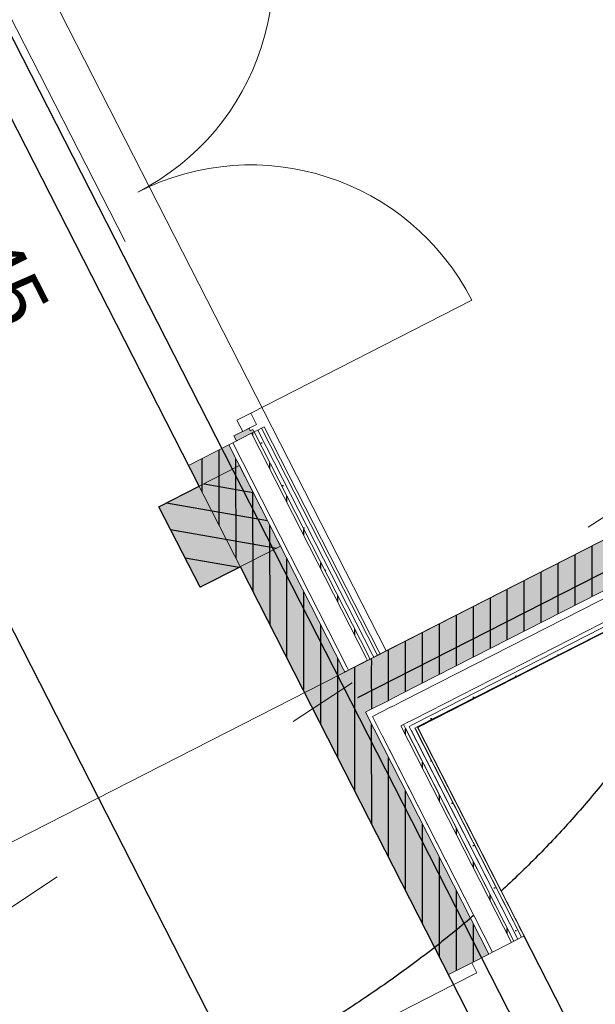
# Model space of a CAD drawing. Header units: metres. Extents: x 538891 to 1080079, y 6588829 to 13178720.
# Tile 532 of 1056: x 539894.59 to 539896.63, y 6589189.91 to 6589193.4. Entities that reach past the tile are written whole.
import ezdxf

# ---------------------------------------------------------------- set-up
doc = ezdxf.new("R2010")
doc.units = ezdxf.units.M
doc.header["$LTSCALE"] = 0.4
for name, pattern in [('DASHED', [52.916667, 26.458333, -26.458333]), ('KOLVIK', [3.125, 0.625, -2.5]), ('Triple Dashed', [92.604163, 66.145831, -26.458332])]:
    doc.linetypes.add(name, pattern=pattern)
for name, color, linetype in [('AR', 7, 'Continuous'), ('DENDRO', 7, 'Continuous'), ('GEO', 7, 'Continuous'), ('KINO_GRID', 7, 'Continuous')]:
    doc.layers.add(name, color=color, linetype=linetype)
doc.styles.add('Arial', font='arial.ttf')
pattern_1 = [(90, (0, 0), (-0.06, 0), [])]
pattern_2 = [(0, (0, 0), (0, 0.075), [1e-05, -0.07499])]

msp = doc.modelspace()

# ---------------------------------------------------------------- hatches: boundary and pattern name
at = {"layer": 'AR', "linetype": 'Continuous', "lineweight": 25, "true_color": 0x848484}
h = msp.add_hatch(dxfattribs=at)
h.set_pattern_fill('PLYWOOD_0001', color=252, style=0, pattern_type=2)
h.set_pattern_definition(pattern_1)
h.paths.add_polyline_path([(539895.9425, 6589191.0108), (539895.8698, 6589191.1533), (539895.8609, 6589191.1487), (539895.9336, 6589191.0062)])
h = msp.add_hatch(dxfattribs=at)
h.set_pattern_fill('PLYWOOD_0001', color=252, style=0, pattern_type=2)
h.set_pattern_definition(pattern_1)
h.paths.add_polyline_path([(539895.8312, 6589190.954), (539895.7584, 6589191.0965), (539895.7451, 6589191.0896), (539895.8178, 6589190.9471)])

# ---------------------------------------------------------------- linework, layer by layer
at = {"layer": 'AR', "color": 7, "linetype": 'Continuous', "lineweight": 9}
for p, q in [((539895.4121, 6589192.0059), (539896.1944, 6589192.4052)), ((539895.8609, 6589191.1487), (539895.8475, 6589191.1419)), ((539895.8698, 6589191.1533), (539895.8609, 6589191.1487)), ((539895.8252, 6589191.1306), (539895.7584, 6589191.0965)), ((539895.8341, 6589191.1351), (539895.8252, 6589191.1306)), ((539895.8475, 6589191.1419), (539895.8341, 6589191.1351)), ((539895.7584, 6589191.0965), (539895.7451, 6589191.0896)), ((539895.8178, 6589190.9471), (539895.8312, 6589190.954)), ((539896.1121, 6589190.0185), (539896.0953, 6589190.0515)), ((539896.1121, 6589190.0185), (539896.1941, 6589190.0603))]:
    msp.add_line(p, q, dxfattribs=at)
at = {"layer": 'AR', "color": 9, "linetype": 'Continuous', "lineweight": 9, "true_color": 0xc9c5ab, "flags": 128}
msp.add_lwpolyline([(539895.8911, 6589191.1642), (539900.5993, 6589193.5673), (539902.639, 6589194.6083), (539900.6615, 6589198.4828), (539899.8687, 6589198.0782), (539893.9136, 6589195.0387), (539893.9863, 6589194.8962)], close=True, dxfattribs=at)
at = {"layer": 'AR', "color": 7, "linetype": 'Continuous', "lineweight": 9, "flags": 128}
for points in [[(539895.8911, 6589191.1642), (539900.5993, 6589193.5673), (539902.639, 6589194.6083), (539900.6615, 6589198.4828), (539899.8687, 6589198.0782), (539893.9136, 6589195.0387), (539893.9863, 6589194.8962)], [(539898.1519, 6589186.682), (539900.9892, 6589188.1302), (539902.6677, 6589188.9869), (539900.5183, 6589193.1981), (539896.0025, 6589190.8932)]]:
    msp.add_lwpolyline(points, close=True, dxfattribs=at)
at = {"layer": 'AR', "color": 143, "linetype": 'Continuous', "lineweight": 25, "true_color": 0x84a8b9, "flags": 128}
msp.add_lwpolyline([(539903.0445, 6589176.4363), (539900.5851, 6589181.2549), (539900.4426, 6589181.1822), (539900.2971, 6589181.4672), (539900.4396, 6589181.54), (539897.9802, 6589186.3586), (539897.8377, 6589186.2859), (539897.6922, 6589186.5709), (539897.8347, 6589186.6436), (539895.598, 6589191.0258), (539895.3753, 6589191.4622), (539895.2328, 6589191.3895), (539895.0873, 6589191.6745), (539895.2298, 6589191.7473), (539893.6796, 6589194.7845), (539893.5371, 6589194.7118), (539893.4643, 6589194.8543), (539888.6724, 6589192.4085)], dxfattribs=at)
at = {"layer": 'AR', "color": 7, "linetype": 'Continuous', "lineweight": 9, "flags": 128}
msp.add_lwpolyline([(539903.0445, 6589176.4363), (539900.5851, 6589181.2549), (539900.4426, 6589181.1822), (539900.2971, 6589181.4672), (539900.4396, 6589181.54), (539897.9802, 6589186.3586), (539897.8377, 6589186.2859), (539897.6922, 6589186.5709), (539897.8347, 6589186.6436), (539895.598, 6589191.0258), (539895.3753, 6589191.4622), (539895.2328, 6589191.3895), (539895.0873, 6589191.6745), (539895.2298, 6589191.7473), (539893.6796, 6589194.7845), (539893.5371, 6589194.7118), (539893.4643, 6589194.8543), (539888.6724, 6589192.4085)], dxfattribs=at)
at = {"layer": 'AR', "color": 253, "linetype": 'Continuous', "lineweight": 25, "true_color": 0x92b4ad, "flags": 128}
msp.add_lwpolyline([(539898.1519, 6589186.682), (539900.9892, 6589188.1302), (539902.6677, 6589188.9869), (539900.5183, 6589193.1981), (539896.0025, 6589190.8932)], close=True, dxfattribs=at)
at = {"layer": 'AR', "color": 7, "linetype": 'Continuous', "lineweight": 9}
for centre, start, end in [((539894.6136, 6589193.5705), 297.0398, 27.0398), ((539895.4121, 6589192.0059), 27.0398, 117.0398)]:
    msp.add_arc(centre, 0.8783, start, end, dxfattribs=at)
at = {"layer": 'AR', "color": 254, "linetype": 'Continuous', "true_color": 0xcccccc}
for points in [[(539895.9425, 6589191.0108), (539895.8698, 6589191.1533), (539895.9336, 6589191.0062), (539895.8609, 6589191.1487)], [(539895.8312, 6589190.954), (539895.7584, 6589191.0965), (539895.8178, 6589190.9471), (539895.7451, 6589191.0896)]]:
    msp.add_solid(points, dxfattribs=at)
at = {"layer": 'DENDRO', "color": 30, "linetype": 'Continuous', "lineweight": 25, "true_color": 0xff7f00}
msp.add_open_spline([(539885.6577, 6589211.3673), (539885.9587, 6589211.5998), (539887.0879, 6589212.0198), (539888.605, 6589212.4885), (539889.9731, 6589213.0137), (539891.3102, 6589213.7672), (539891.8744, 6589214.6436), (539891.7177, 6589215.3903), (539891.4434, 6589216.0274), (539891.1774, 6589216.6797), (539891.0775, 6589217.3225), (539891.2898, 6589217.9325), (539891.6083, 6589218.5323), (539891.7489, 6589219.1569), (539891.5335, 6589219.8105), (539891.0707, 6589220.4069), (539890.4607, 6589220.8621), (539889.8044, 6589221.0935), (539889.0576, 6589220.9883), (539888.3106, 6589220.2982), (539887.7505, 6589219.5517), (539887.208, 6589218.8186), (539886.4783, 6589217.8358), (539885.4818, 6589216.498), (539884.1518, 6589214.7322), (539882.6558, 6589212.7955), (539881.0985, 6589210.8481), (539879.0649, 6589208.3801), (539876.0944, 6589204.886), (539872.6307, 6589200.8975), (539869.6701, 6589197.4329), (539867.6909, 6589194.8749), (539866.2109, 6589192.7521), (539865.0379, 6589190.7976), (539864.2551, 6589189.3549), (539863.5464, 6589188.2627), (539862.6538, 6589187.3122), (539861.4517, 6589186.5971), (539860.1198, 6589186.0356), (539858.997, 6589185.454), (539858.4285, 6589184.6792), (539858.4518, 6589183.6679), (539858.8723, 6589182.475), (539859.5272, 6589181.142), (539860.2483, 6589179.7128), (539860.8674, 6589178.2304), (539861.2217, 6589176.7401), (539861.5753, 6589175.4365), (539862.2064, 6589174.6663), (539862.9609, 6589174.3966), (539863.6348, 6589174.2423), (539864.2806, 6589174.0573), (539864.918, 6589173.6609), (539865.3683, 6589172.6788), (539865.5592, 6589171.2345), (539865.7765, 6589169.7978), (539866.3959, 6589168.7176), (539867.6352, 6589168.2256), (539869.0218, 6589168.0582), (539870.3261, 6589168.0626), (539871.5879, 6589168.2084), (539873.1231, 6589168.5133), (539875.2126, 6589169.1649), (539877.5723, 6589170.1954), (539879.6716, 6589171.2913), (539881.2245, 6589172.1487), (539882.79, 6589173.0592), (539884.4462, 6589174.3385), (539885.3593, 6589175.663), (539885.8205, 6589177.2138), (539885.4269, 6589179.8588), (539884.1912, 6589182.7006), (539883.1434, 6589184.6065), (539882.0985, 6589186.3358), (539880.8619, 6589188.3679), (539880.4198, 6589189.9251), (539880.7902, 6589190.8015), (539881.5494, 6589191.3893), (539882.7447, 6589191.8227), (539884.1904, 6589191.9845), (539885.7179, 6589191.7691), (539887.143, 6589191.0433), (539888.3782, 6589189.868), (539889.4666, 6589188.5674), (539890.4385, 6589187.4406), (539891.3271, 6589186.7864), (539892.1601, 6589186.9284), (539892.9946, 6589188.0441), (539894.0871, 6589188.8946), (539895.2642, 6589189.5714), (539896.3286, 6589190.275), (539897.0597, 6589191.2074), (539897.414, 6589192.4428), (539897.7325, 6589193.5782), (539898.1184, 6589194.323), (539898.5738, 6589194.8471), (539899.1059, 6589195.3196), (539899.5477, 6589195.7995), (539899.733, 6589196.3483), (539899.5719, 6589196.9795), (539899.1657, 6589197.5865), (539898.605, 6589198.071), (539897.9861, 6589198.3235), (539897.3447, 6589198.3805), (539896.687, 6589198.3497), (539895.8577, 6589198.3256), (539894.7078, 6589198.5446), (539893.448, 6589199.106), (539892.2827, 6589199.8894), (539891.2518, 6589200.8076), (539890.3935, 6589201.7751), (539889.5969, 6589202.9265), (539889.0297, 6589204.2093), (539888.6237, 6589205.3397), (539888.2438, 6589206.3255), (539887.7355, 6589207.4324), (539887.0067, 6589208.7104), (539886.0604, 6589210.1578), (539885.6663, 6589211.1102), (539885.6577, 6589211.3673)], degree=2, dxfattribs=at)
at = {"layer": 'DENDRO', "color": 25, "linetype": 'Continuous', "lineweight": 25, "true_color": 0x995f4c}
msp.add_open_spline([(539890.6034, 6589187.4373), (539890.0097, 6589188.6652), (539890.2026, 6589191.3903), (539891.7243, 6589193.6544), (539894.167, 6589194.8508), (539896.8763, 6589194.659), (539899.1261, 6589193.1304), (539900.3136, 6589190.6745), (539900.1207, 6589187.9494), (539898.599, 6589185.6853), (539896.1562, 6589184.4889), (539893.447, 6589184.6807), (539891.1972, 6589186.2094), (539890.6034, 6589187.4373)], degree=2, dxfattribs=at)
at = {"layer": 'GEO', "color": 252, "linetype": 'KOLVIK', "lineweight": 9, "true_color": 0x888888, "flags": 128}
msp.add_lwpolyline([(539870.7095, 6589167.6547), (539873.9497, 6589168.6816), (539879.5119, 6589171.1678), (539883.6105, 6589173.1861), (539885.1913, 6589174.9704), (539885.5426, 6589178.3926), (539884.1959, 6589181.3469), (539882.4675, 6589185.4559), (539881.152, 6589190.1574), (539881.3722, 6589191.7094), (539881.8428, 6589191.9067), (539882.023, 6589191.834), (539885.531, 6589191.047), (539888.101, 6589190.327), (539892.04, 6589187.165), (539894.4746, 6589190.1978), (539898.135, 6589192.608), (539898.5351, 6589193.8778), (539898.2377, 6589196.8797), (539897.5026, 6589197.8869), (539894.8358, 6589198.2436), (539892.8198, 6589199.3346), (539891.728, 6589200.872), (539891.728, 6589200.872), (539890.457, 6589202.711), (539888.598, 6589205.59), (539886.934, 6589208.966), (539885.554, 6589210.969), (539884.516, 6589211.728), (539887.591, 6589212.199), (539890.614, 6589213.171), (539889.8093, 6589214.5009), (539890.0365, 6589216.3323), (539890.768, 6589218.087), (539889.418, 6589219.988), (539889.176, 6589220.19), (539885.976, 6589217.4752), (539883.705, 6589214.6017), (539879.0092, 6589207.6335), (539875.6862, 6589203.4656), (539869.4877, 6589196.3294), (539863.0702, 6589187.9018), (539861.1684, 6589186.9889), (539858.367, 6589185.345), (539858.9338, 6589182.195), (539861.7115, 6589175.3952), (539863.888, 6589174.192), (539867.0549, 6589168.0797), (539870.392, 6589167.635)], dxfattribs=at)
at = {"layer": 'KINO_GRID', "color": 254, "linetype": 'Continuous', "true_color": 0xe6e6e6}
for points in [[(539858.7353, 6589212.3149), (539900.3409, 6589130.7995), (539858.6462, 6589212.2694), (539900.2518, 6589130.754)], [(539860.6136, 6589211.7804), (539900.9645, 6589132.7232), (539860.5245, 6589211.7349), (539900.8754, 6589132.6778)]]:
    msp.add_solid(points, dxfattribs=at)

# ---------------------------------------------------------------- texts
at = {"layer": 'AR', "color": 235, "true_color": 0xa6447a, "insert": (539894.527, 6589192.29), "char_height": 0.2, "attachment_point": 9, "rotation": 297.0398, "line_spacing_factor": 1.004016, "style": 'Arial'}
msp.add_mtext('EI45', dxfattribs=at)

# ---------------------------------------------------------------- next in the draw order: wipeouts: each hides what was drawn before it
at = {"color": 255, "linetype": 'Continuous', "lineweight": 5}
msp.add_wipeout([(539895.3836, 6589191.9409), (539895.4326, 6589191.9659), (539895.4121, 6589192.0059), (539895.3631, 6589191.9809)], dxfattribs=at).dxf.layer = 'AR'

# ---------------------------------------------------------------- next in the draw order: hatches: boundary and pattern name
at = {"layer": 'AR', "linetype": 'Continuous', "lineweight": 25, "true_color": 0x848484}
h = msp.add_hatch(dxfattribs=at)
h.set_pattern_fill('ALUMINUM_0001_1', color=252, style=0, pattern_type=2)
h.set_pattern_definition([(45, (0, 0), (-0.176776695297, 0.176776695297), []), (45, (-0.03536, 0.03536), (-0.176776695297, 0.176776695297), []), (45, (-0.0707, 0.0707), (-0.176776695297, 0.176776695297), [])])
h.paths.add_polyline_path([(539895.3836, 6589191.9409), (539895.4326, 6589191.9659), (539895.4121, 6589192.0059), (539895.3631, 6589191.9809)])
at = {"layer": 'AR', "linetype": 'Continuous', "lineweight": 0}
msp.add_hatch(color=7, dxfattribs=at).paths.add_polyline_path([(539895.3524, 6589191.9249), (539895.3615, 6589191.9071), (539895.4239, 6589191.9389), (539895.4193, 6589191.9479), (539895.4104, 6589191.9433), (539895.4059, 6589191.9522)])

# ---------------------------------------------------------------- next in the draw order: linework, layer by layer
at = {"layer": 'AR', "color": 255, "linetype": 'Continuous', "lineweight": 25}
msp.add_line((539893.7857, 6589192.7729), (539906.5148, 6589167.8335), dxfattribs=at)
at = {"layer": 'AR', "color": 7, "linetype": 'Continuous', "lineweight": 9}
for p, q in [((539895.3524, 6589191.9249), (539895.4059, 6589191.9522)), ((539895.4059, 6589191.9522), (539895.4104, 6589191.9433)), ((539895.4104, 6589191.9433), (539895.4193, 6589191.9479)), ((539895.4193, 6589191.9479), (539895.4239, 6589191.9389)), ((539895.3524, 6589191.9249), (539895.3615, 6589191.9071)), ((539895.3615, 6589191.9071), (539895.4239, 6589191.9389))]:
    msp.add_line(p, q, dxfattribs=at)
at = {"layer": 'AR', "color": 7, "linetype": 'Continuous', "lineweight": 9, "flags": 128}
msp.add_lwpolyline([(539895.3836, 6589191.9409), (539895.3631, 6589191.9809), (539895.4121, 6589192.0059), (539895.4326, 6589191.9659)], close=True, dxfattribs=at)

# ---------------------------------------------------------------- next in the draw order: wipeouts: each hides what was drawn before it
at = {"color": 255, "linetype": 'Continuous', "lineweight": 5}
msp.add_wipeout([(539895.988, 6589190.9217), (539895.9539, 6589190.9885), (539895.945, 6589190.984), (539895.9791, 6589190.9172)], dxfattribs=at).dxf.layer = 'AR'

# ---------------------------------------------------------------- next in the draw order: hatches: boundary and pattern name
at = {"layer": 'AR', "linetype": 'Continuous', "lineweight": 25, "true_color": 0x848484}
h = msp.add_hatch(dxfattribs=at)
h.set_pattern_fill('PLYWOOD_0001', color=252, style=0, pattern_type=2)
h.set_pattern_definition(pattern_1)
h.paths.add_polyline_path([(539895.9336, 6589191.0062), (539895.8609, 6589191.1487), (539895.8475, 6589191.1419), (539895.9202, 6589190.9994)])

# ---------------------------------------------------------------- next in the draw order: linework, layer by layer
at = {"layer": 'AR', "color": 254, "linetype": 'Continuous', "true_color": 0xcccccc}
msp.add_solid([(539895.9336, 6589191.0062), (539895.8609, 6589191.1487), (539895.9202, 6589190.9994), (539895.8475, 6589191.1419)], dxfattribs=at)

# ---------------------------------------------------------------- next in the draw order: wipeouts: each hides what was drawn before it
at = {"color": 255, "linetype": 'Continuous', "lineweight": 5}
msp.add_wipeout([(539895.9948, 6589190.9083), (539895.988, 6589190.9217), (539895.9791, 6589190.9172), (539895.9859, 6589190.9038)], dxfattribs=at).dxf.layer = 'AR'

# ---------------------------------------------------------------- next in the draw order: hatches: boundary and pattern name
at = {"layer": 'AR', "linetype": 'Continuous', "lineweight": 25, "true_color": 0x848484}
h = msp.add_hatch(dxfattribs=at)
h.set_pattern_fill('GYPSUM_0001', color=252, style=0, pattern_type=2)
h.set_pattern_definition(pattern_2)
h.paths.add_polyline_path([(539895.9948, 6589190.9083), (539895.988, 6589190.9217), (539895.9791, 6589190.9172), (539895.9859, 6589190.9038)])

# ---------------------------------------------------------------- next in the draw order: wipeouts: each hides what was drawn before it
at = {"color": 255, "linetype": 'Continuous', "lineweight": 5}
msp.add_wipeout([(539896.0016, 6589190.895), (539895.9948, 6589190.9083), (539895.9859, 6589190.9038), (539895.9927, 6589190.8904)], dxfattribs=at).dxf.layer = 'AR'

# ---------------------------------------------------------------- next in the draw order: hatches: boundary and pattern name
at = {"layer": 'AR', "linetype": 'Continuous', "lineweight": 25, "true_color": 0x848484}
h = msp.add_hatch(dxfattribs=at)
h.set_pattern_fill('GYPSUM_0001', color=252, style=0, pattern_type=2)
h.set_pattern_definition(pattern_2)
h.paths.add_polyline_path([(539896.0016, 6589190.895), (539895.9948, 6589190.9083), (539895.9859, 6589190.9038), (539895.9927, 6589190.8904)])

# ---------------------------------------------------------------- next in the draw order: wipeouts: each hides what was drawn before it
at = {"color": 255, "linetype": 'Continuous', "lineweight": 5}
msp.add_wipeout([(539895.9791, 6589190.9172), (539895.945, 6589190.984), (539895.9316, 6589190.9771), (539895.9657, 6589190.9103)], dxfattribs=at).dxf.layer = 'AR'

# ---------------------------------------------------------------- next in the draw order: hatches: boundary and pattern name
at = {"layer": 'AR', "linetype": 'Continuous', "lineweight": 25, "true_color": 0x848484}
h = msp.add_hatch(dxfattribs=at)
h.set_pattern_fill('PLYWOOD_0001', color=252, style=0, pattern_type=2)
h.set_pattern_definition(pattern_1)
h.paths.add_polyline_path([(539895.9202, 6589190.9994), (539895.8475, 6589191.1419), (539895.8341, 6589191.1351), (539895.9069, 6589190.9926)])

# ---------------------------------------------------------------- next in the draw order: linework, layer by layer
at = {"layer": 'AR', "color": 7, "linetype": 'Continuous', "lineweight": 9}
msp.add_line((539895.9202, 6589190.9994), (539895.9336, 6589191.0062), dxfattribs=at)
at = {"layer": 'AR', "color": 254, "linetype": 'Continuous', "true_color": 0xcccccc}
msp.add_solid([(539895.9202, 6589190.9994), (539895.8475, 6589191.1419), (539895.9069, 6589190.9926), (539895.8341, 6589191.1351)], dxfattribs=at)

# ---------------------------------------------------------------- next in the draw order: wipeouts: each hides what was drawn before it
at = {"color": 255, "linetype": 'Continuous', "lineweight": 5}
msp.add_wipeout([(539895.9859, 6589190.9038), (539895.9791, 6589190.9172), (539895.9657, 6589190.9103), (539895.9725, 6589190.897)], dxfattribs=at).dxf.layer = 'AR'

# ---------------------------------------------------------------- next in the draw order: hatches: boundary and pattern name
at = {"layer": 'AR', "linetype": 'Continuous', "lineweight": 25, "true_color": 0x848484}
h = msp.add_hatch(dxfattribs=at)
h.set_pattern_fill('GYPSUM_0001', color=252, style=0, pattern_type=2)
h.set_pattern_definition(pattern_2)
h.paths.add_polyline_path([(539895.9859, 6589190.9038), (539895.9791, 6589190.9172), (539895.9657, 6589190.9103), (539895.9725, 6589190.897)])

# ---------------------------------------------------------------- next in the draw order: wipeouts: each hides what was drawn before it
at = {"color": 255, "linetype": 'Continuous', "lineweight": 5}
for points in [[(539900.5174, 6589193.1998), (539896.0016, 6589190.895), (539896.0025, 6589190.8932), (539900.5183, 6589193.1981)], [(539895.9657, 6589190.9103), (539895.9316, 6589190.9771), (539895.9182, 6589190.9703), (539895.9523, 6589190.9035)]]:
    msp.add_wipeout(points, dxfattribs=at).dxf.layer = 'AR'

# ---------------------------------------------------------------- next in the draw order: hatches: boundary and pattern name
at = {"layer": 'AR', "linetype": 'Continuous', "lineweight": 25, "true_color": 0x848484}
h = msp.add_hatch(dxfattribs=at)
h.set_pattern_fill('PLYWOOD_0001', color=252, style=0, pattern_type=2)
h.set_pattern_definition(pattern_1)
h.paths.add_polyline_path([(539895.9069, 6589190.9926), (539895.8341, 6589191.1351), (539895.8252, 6589191.1306), (539895.898, 6589190.988)])

# ---------------------------------------------------------------- next in the draw order: linework, layer by layer
at = {"layer": 'AR', "color": 7, "linetype": 'Continuous', "lineweight": 9}
for p, q in [((539895.898, 6589190.988), (539895.9069, 6589190.9926)), ((539895.9069, 6589190.9926), (539895.9202, 6589190.9994))]:
    msp.add_line(p, q, dxfattribs=at)
at = {"layer": 'AR', "color": 254, "linetype": 'Continuous', "true_color": 0xcccccc}
msp.add_solid([(539895.9069, 6589190.9926), (539895.8341, 6589191.1351), (539895.898, 6589190.988), (539895.8252, 6589191.1306)], dxfattribs=at)

# ---------------------------------------------------------------- next in the draw order: wipeouts: each hides what was drawn before it
at = {"color": 255, "linetype": 'Continuous', "lineweight": 5}
for points in [[(539900.515, 6589193.2155), (539895.9948, 6589190.9083), (539896.0016, 6589190.895), (539900.5218, 6589193.2021)], [(539895.9523, 6589190.9035), (539895.9182, 6589190.9703), (539895.9093, 6589190.9658), (539895.9434, 6589190.899)]]:
    msp.add_wipeout(points, dxfattribs=at).dxf.layer = 'AR'

# ---------------------------------------------------------------- next in the draw order: hatches: boundary and pattern name
at = {"layer": 'AR', "linetype": 'Continuous', "lineweight": 25, "true_color": 0x848484}
h = msp.add_hatch(dxfattribs=at)
h.set_pattern_fill('GYPSUM_0001', color=252, style=0, pattern_type=2)
h.set_pattern_definition(pattern_2)
h.paths.add_polyline_path([(539900.515, 6589193.2155), (539895.9948, 6589190.9083), (539896.0016, 6589190.895), (539900.5218, 6589193.2021)])
h = msp.add_hatch(dxfattribs=at)
h.set_pattern_fill('PLYWOOD_0001', color=252, style=0, pattern_type=2)
h.set_pattern_definition(pattern_1)
h.paths.add_polyline_path([(539895.898, 6589190.988), (539895.8252, 6589191.1306), (539895.7584, 6589191.0965), (539895.8312, 6589190.954)])

# ---------------------------------------------------------------- next in the draw order: linework, layer by layer
at = {"layer": 'AR', "color": 7, "linetype": 'Continuous', "lineweight": 9}
for p, q in [((539895.8312, 6589190.954), (539895.898, 6589190.988)), ((539895.9182, 6589190.9703), (539895.9316, 6589190.9771)), ((539895.8425, 6589190.9317), (539895.9093, 6589190.9658)), ((539895.9093, 6589190.9658), (539895.9182, 6589190.9703)), ((539895.9434, 6589190.899), (539895.9523, 6589190.9035))]:
    msp.add_line(p, q, dxfattribs=at)
at = {"layer": 'AR', "color": 254, "linetype": 'Continuous', "true_color": 0xcccccc}
msp.add_solid([(539895.898, 6589190.988), (539895.8252, 6589191.1306), (539895.8312, 6589190.954), (539895.7584, 6589191.0965)], dxfattribs=at)

# ---------------------------------------------------------------- next in the draw order: wipeouts: each hides what was drawn before it
at = {"color": 255, "linetype": 'Continuous', "lineweight": 5}
msp.add_wipeout([(539900.5348, 6589193.2424), (539895.988, 6589190.9217), (539895.9948, 6589190.9083), (539900.5416, 6589193.229)], dxfattribs=at).dxf.layer = 'AR'

# ---------------------------------------------------------------- next in the draw order: hatches: boundary and pattern name
at = {"layer": 'AR', "linetype": 'Continuous', "lineweight": 25, "true_color": 0x848484}
h = msp.add_hatch(dxfattribs=at)
h.set_pattern_fill('GYPSUM_0001', color=252, style=0, pattern_type=2)
h.set_pattern_definition(pattern_2)
h.paths.add_polyline_path([(539900.5348, 6589193.2424), (539895.988, 6589190.9217), (539895.9948, 6589190.9083), (539900.5416, 6589193.229)])

# ---------------------------------------------------------------- next in the draw order: linework, layer by layer
at = {"layer": 'AR', "color": 7, "linetype": 'Continuous', "lineweight": 9}
for p, q in [((539895.9725, 6589190.897), (539895.9859, 6589190.9038)), ((539895.9927, 6589190.8904), (539896.0016, 6589190.895))]:
    msp.add_line(p, q, dxfattribs=at)

# ---------------------------------------------------------------- next in the draw order: wipeouts: each hides what was drawn before it
at = {"color": 255, "linetype": 'Continuous', "lineweight": 5}
msp.add_wipeout([(539900.5007, 6589193.3092), (539895.9539, 6589190.9885), (539895.988, 6589190.9217), (539900.5348, 6589193.2424)], dxfattribs=at).dxf.layer = 'AR'

# ---------------------------------------------------------------- next in the draw order: hatches: boundary and pattern name
at = {"layer": 'AR', "linetype": 'Continuous', "lineweight": 25, "true_color": 0x848484}
h = msp.add_hatch(dxfattribs=at)
h.set_pattern_fill('PLYWOOD_0001', color=252, style=0, pattern_type=2)
h.set_pattern_definition(pattern_1)
h.paths.add_polyline_path([(539900.5583, 6589193.5463), (539895.8698, 6589191.1533), (539895.9425, 6589191.0108), (539900.6311, 6589193.4038)])

# ---------------------------------------------------------------- next in the draw order: linework, layer by layer
at = {"layer": 'AR', "color": 7, "linetype": 'Continuous', "lineweight": 9}
for p, q in [((539900.5583, 6589193.5463), (539895.8698, 6589191.1533)), ((539895.9425, 6589191.0108), (539900.4893, 6589193.3315)), ((539895.9539, 6589190.9885), (539900.5007, 6589193.3092)), ((539895.988, 6589190.9217), (539900.5348, 6589193.2424)), ((539895.9948, 6589190.9083), (539900.5283, 6589193.2223)), ((539896.0016, 6589190.895), (539900.5218, 6589193.2021)), ((539896.0025, 6589190.8932), (539900.5183, 6589193.1981)), ((539895.9336, 6589191.0062), (539895.9425, 6589191.0108)), ((539895.9316, 6589190.9771), (539895.945, 6589190.984)), ((539895.945, 6589190.984), (539895.9539, 6589190.9885)), ((539895.9523, 6589190.9035), (539895.9657, 6589190.9103)), ((539895.9657, 6589190.9103), (539895.9791, 6589190.9172)), ((539895.9791, 6589190.9172), (539895.988, 6589190.9217)), ((539895.9859, 6589190.9038), (539895.9948, 6589190.9083))]:
    msp.add_line(p, q, dxfattribs=at)
at = {"layer": 'AR', "color": 254, "linetype": 'Continuous', "true_color": 0xcccccc}
msp.add_solid([(539900.5583, 6589193.5463), (539895.8698, 6589191.1533), (539900.6311, 6589193.4038), (539895.9425, 6589191.0108)], dxfattribs=at)

# ---------------------------------------------------------------- next in the draw order: wipeouts: each hides what was drawn before it
at = {"color": 255, "linetype": 'Continuous', "lineweight": 5}
for points in [[(539895.8652, 6589191.1622), (539895.4595, 6589191.9571), (539895.4506, 6589191.9526), (539895.8563, 6589191.1577)], [(539896.0025, 6589190.8932), (539896.0016, 6589190.895), (539895.9927, 6589190.8904), (539895.9936, 6589190.8887)]]:
    msp.add_wipeout(points, dxfattribs=at).dxf.layer = 'AR'

# ---------------------------------------------------------------- next in the draw order: wipeouts: each hides what was drawn before it
for points in [[(539895.4372, 6589191.9458), (539895.843, 6589191.1508), (539895.8563, 6589191.1577), (539895.4506, 6589191.9526)], [(539895.9936, 6589190.8887), (539896.3704, 6589190.1504), (539896.3793, 6589190.1549), (539896.0025, 6589190.8932)]]:
    msp.add_wipeout(points, dxfattribs=at).dxf.layer = 'AR'

# ---------------------------------------------------------------- next in the draw order: hatches: boundary and pattern name
at = {"layer": 'AR', "linetype": 'Continuous', "lineweight": 25, "true_color": 0x848484}
h = msp.add_hatch(dxfattribs=at)
h.set_pattern_fill('GYPSUM_0001', color=252, style=0, pattern_type=2)
h.set_pattern_definition(pattern_2)
h.paths.add_polyline_path([(539895.4372, 6589191.9458), (539895.843, 6589191.1508), (539895.8563, 6589191.1577), (539895.4506, 6589191.9526)])

# ---------------------------------------------------------------- next in the draw order: wipeouts: each hides what was drawn before it
at = {"color": 255, "linetype": 'Continuous', "lineweight": 5}
msp.add_wipeout([(539895.9927, 6589190.8904), (539895.9859, 6589190.9038), (539895.9725, 6589190.897), (539895.9793, 6589190.8836)], dxfattribs=at).dxf.layer = 'AR'

# ---------------------------------------------------------------- next in the draw order: hatches: boundary and pattern name
at = {"layer": 'AR', "linetype": 'Continuous', "lineweight": 25, "true_color": 0x848484}
h = msp.add_hatch(dxfattribs=at)
h.set_pattern_fill('GYPSUM_0001', color=252, style=0, pattern_type=2)
h.set_pattern_definition(pattern_2)
h.paths.add_polyline_path([(539895.9927, 6589190.8904), (539895.9859, 6589190.9038), (539895.9725, 6589190.897), (539895.9793, 6589190.8836)])

# ---------------------------------------------------------------- next in the draw order: wipeouts: each hides what was drawn before it
at = {"color": 255, "linetype": 'Continuous', "lineweight": 5}
msp.add_wipeout([(539895.4239, 6589191.939), (539895.8296, 6589191.144), (539895.843, 6589191.1508), (539895.4372, 6589191.9458)], dxfattribs=at).dxf.layer = 'AR'

# ---------------------------------------------------------------- next in the draw order: hatches: boundary and pattern name
at = {"layer": 'AR', "linetype": 'Continuous', "lineweight": 25, "true_color": 0x848484}
h = msp.add_hatch(dxfattribs=at)
h.set_pattern_fill('GYPSUM_0001', color=252, style=0, pattern_type=2)
h.set_pattern_definition(pattern_2)
h.paths.add_polyline_path([(539895.4239, 6589191.939), (539895.8296, 6589191.144), (539895.843, 6589191.1508), (539895.4372, 6589191.9458)])

# ---------------------------------------------------------------- next in the draw order: wipeouts: each hides what was drawn before it
at = {"color": 255, "linetype": 'Continuous', "lineweight": 5}
msp.add_wipeout([(539895.9793, 6589190.8836), (539896.3571, 6589190.1435), (539896.3704, 6589190.1504), (539895.9927, 6589190.8904)], dxfattribs=at).dxf.layer = 'AR'

# ---------------------------------------------------------------- next in the draw order: hatches: boundary and pattern name
at = {"layer": 'AR', "linetype": 'Continuous', "lineweight": 25, "true_color": 0x848484}
h = msp.add_hatch(dxfattribs=at)
h.set_pattern_fill('GYPSUM_0001', color=252, style=0, pattern_type=2)
h.set_pattern_definition(pattern_2)
h.paths.add_polyline_path([(539895.9793, 6589190.8836), (539896.3571, 6589190.1435), (539896.3704, 6589190.1504), (539895.9927, 6589190.8904)])

# ---------------------------------------------------------------- next in the draw order: wipeouts: each hides what was drawn before it
at = {"color": 255, "linetype": 'Continuous', "lineweight": 5}
msp.add_wipeout([(539895.415, 6589191.9344), (539895.8207, 6589191.1395), (539895.8296, 6589191.144), (539895.4239, 6589191.939)], dxfattribs=at).dxf.layer = 'AR'

# ---------------------------------------------------------------- next in the draw order: hatches: boundary and pattern name
at = {"layer": 'AR', "linetype": 'Continuous', "lineweight": 25, "true_color": 0x848484}
h = msp.add_hatch(dxfattribs=at)
h.set_pattern_fill('PLYWOOD_0001', color=252, style=0, pattern_type=2)
h.set_pattern_definition(pattern_1)
h.paths.add_polyline_path([(539895.415, 6589191.9344), (539895.8207, 6589191.1395), (539895.8296, 6589191.144), (539895.4239, 6589191.939)])

# ---------------------------------------------------------------- next in the draw order: linework, layer by layer
at = {"layer": 'AR', "color": 7, "linetype": 'Continuous', "lineweight": 9}
msp.add_line((539895.4595, 6589191.9571), (539895.4506, 6589191.9526), dxfattribs=at)
msp.add_line((539895.4595, 6589191.9571), (539895.4506, 6589191.9526), dxfattribs=at)

# ---------------------------------------------------------------- next in the draw order: wipeouts: each hides what was drawn before it
at = {"color": 255, "linetype": 'Continuous', "lineweight": 5}
msp.add_wipeout([(539895.9725, 6589190.897), (539895.9657, 6589190.9103), (539895.9523, 6589190.9035), (539895.9592, 6589190.8902)], dxfattribs=at).dxf.layer = 'AR'

# ---------------------------------------------------------------- next in the draw order: hatches: boundary and pattern name
at = {"layer": 'AR', "linetype": 'Continuous', "lineweight": 25, "true_color": 0x848484}
h = msp.add_hatch(dxfattribs=at)
h.set_pattern_fill('GYPSUM_0001', color=252, style=0, pattern_type=2)
h.set_pattern_definition(pattern_2)
h.paths.add_polyline_path([(539895.9725, 6589190.897), (539895.9657, 6589190.9103), (539895.9523, 6589190.9035), (539895.9592, 6589190.8902)])

# ---------------------------------------------------------------- next in the draw order: wipeouts: each hides what was drawn before it
at = {"color": 255, "linetype": 'Continuous', "lineweight": 5}
msp.add_wipeout([(539895.3482, 6589191.9003), (539895.7539, 6589191.1054), (539895.8207, 6589191.1395), (539895.415, 6589191.9344)], dxfattribs=at).dxf.layer = 'AR'

# ---------------------------------------------------------------- next in the draw order: hatches: boundary and pattern name
at = {"layer": 'AR', "linetype": 'Continuous', "lineweight": 25, "true_color": 0x848484}
h = msp.add_hatch(dxfattribs=at)
h.set_pattern_fill('PLYWOOD_0001', color=252, style=0, pattern_type=2)
h.set_pattern_definition(pattern_1)
h.paths.add_polyline_path([(539895.7405, 6589191.0986), (539895.3348, 6589191.8935), (539895.1923, 6589191.8208), (539895.598, 6589191.0258)])
h = msp.add_hatch(dxfattribs=at)
h.set_pattern_fill('WOOD_0001', color=252, style=0, pattern_type=2)
h.set_pattern_definition([(-10, (42.05, 28.59), (0.015628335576, 0.0886326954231), [])])
h.paths.add_polyline_path([(539895.5178, 6589191.535), (539895.3723, 6589191.82), (539895.0873, 6589191.6745), (539895.2328, 6589191.3895)])

# ---------------------------------------------------------------- next in the draw order: linework, layer by layer
at = {"layer": 'AR', "color": 7, "linetype": 'Continuous', "lineweight": 9}
for p, q in [((539895.4506, 6589191.9526), (539895.4372, 6589191.9458)), ((539895.4506, 6589191.9526), (539895.4372, 6589191.9458)), ((539895.8563, 6589191.1577), (539895.4506, 6589191.9526)), ((539895.8652, 6589191.1622), (539895.4595, 6589191.9571)), ((539895.415, 6589191.9344), (539895.3482, 6589191.9003)), ((539895.415, 6589191.9344), (539895.3482, 6589191.9003)), ((539895.4239, 6589191.939), (539895.415, 6589191.9344)), ((539895.4239, 6589191.939), (539895.415, 6589191.9344)), ((539895.8207, 6589191.1395), (539895.415, 6589191.9344)), ((539895.4372, 6589191.9458), (539895.4239, 6589191.939)), ((539895.4372, 6589191.9458), (539895.4239, 6589191.939)), ((539895.8296, 6589191.144), (539895.4239, 6589191.939)), ((539895.843, 6589191.1508), (539895.4372, 6589191.9458)), ((539895.3348, 6589191.8935), (539895.1923, 6589191.8208)), ((539895.3348, 6589191.8935), (539895.1923, 6589191.8208)), ((539895.3482, 6589191.9003), (539895.3348, 6589191.8935)), ((539895.3482, 6589191.9003), (539895.3348, 6589191.8935)), ((539895.7405, 6589191.0986), (539895.3348, 6589191.8935)), ((539895.7539, 6589191.1054), (539895.3482, 6589191.9003)), ((539895.1923, 6589191.8208), (539895.598, 6589191.0258))]:
    msp.add_line(p, q, dxfattribs=at)
at = {"layer": 'AR', "color": 7, "linetype": 'Continuous', "lineweight": 9, "flags": 128}
msp.add_lwpolyline([(539895.5178, 6589191.535), (539895.3723, 6589191.82), (539895.0873, 6589191.6745), (539895.2328, 6589191.3895)], close=True, dxfattribs=at)
at = {"layer": 'AR', "color": 254, "linetype": 'Continuous', "true_color": 0xcccccc}
for points in [[(539895.7405, 6589191.0986), (539895.3348, 6589191.8935), (539895.598, 6589191.0258), (539895.1923, 6589191.8208)], [(539895.5178, 6589191.535), (539895.3723, 6589191.82), (539895.2328, 6589191.3895), (539895.0873, 6589191.6745)]]:
    msp.add_solid(points, dxfattribs=at)

# ---------------------------------------------------------------- next in the draw order: wipeouts: each hides what was drawn before it
at = {"color": 255, "linetype": 'Continuous', "lineweight": 5}
msp.add_wipeout([(539895.9592, 6589190.8902), (539896.3437, 6589190.1367), (539896.3571, 6589190.1435), (539895.9725, 6589190.897)], dxfattribs=at).dxf.layer = 'AR'

# ---------------------------------------------------------------- next in the draw order: hatches: boundary and pattern name
at = {"layer": 'AR', "linetype": 'Continuous', "lineweight": 25, "true_color": 0x848484}
h = msp.add_hatch(dxfattribs=at)
h.set_pattern_fill('GYPSUM_0001', color=252, style=0, pattern_type=2)
h.set_pattern_definition(pattern_2)
h.paths.add_polyline_path([(539895.9592, 6589190.8902), (539896.3437, 6589190.1367), (539896.3571, 6589190.1435), (539895.9725, 6589190.897)])

# ---------------------------------------------------------------- next in the draw order: linework, layer by layer
at = {"layer": 'AR', "color": 7, "linetype": 'Continuous', "lineweight": 9}
for p, q in [((539896.3793, 6589190.1549), (539896.3625, 6589190.1879)), ((539896.3793, 6589190.1549), (539896.3625, 6589190.1879)), ((539896.3793, 6589190.1549), (539896.3625, 6589190.1879)), ((539896.3704, 6589190.1504), (539896.3793, 6589190.1549)), ((539896.3704, 6589190.1504), (539896.3793, 6589190.1549)), ((539896.3704, 6589190.1504), (539896.3793, 6589190.1549))]:
    msp.add_line(p, q, dxfattribs=at)

# ---------------------------------------------------------------- next in the draw order: wipeouts: each hides what was drawn before it
at = {"color": 255, "linetype": 'Continuous', "lineweight": 5}
msp.add_wipeout([(539895.8698, 6589191.1533), (539895.8652, 6589191.1622), (539895.8563, 6589191.1577), (539895.8609, 6589191.1487)], dxfattribs=at).dxf.layer = 'AR'

# ---------------------------------------------------------------- next in the draw order: wipeouts: each hides what was drawn before it
for points in [[(539895.8609, 6589191.1487), (539895.8563, 6589191.1577), (539895.843, 6589191.1508), (539895.8475, 6589191.1419)], [(539895.9434, 6589190.899), (539896.3348, 6589190.1322), (539896.3437, 6589190.1367), (539895.9523, 6589190.9035)]]:
    msp.add_wipeout(points, dxfattribs=at).dxf.layer = 'AR'

# ---------------------------------------------------------------- next in the draw order: hatches: boundary and pattern name
at = {"layer": 'AR', "linetype": 'Continuous', "lineweight": 25, "true_color": 0x848484}
h = msp.add_hatch(dxfattribs=at)
h.set_pattern_fill('GYPSUM_0001', color=252, style=0, pattern_type=2)
h.set_pattern_definition(pattern_2)
h.paths.add_polyline_path([(539895.8609, 6589191.1487), (539895.8563, 6589191.1577), (539895.843, 6589191.1508), (539895.8475, 6589191.1419)])
h = msp.add_hatch(dxfattribs=at)
h.set_pattern_fill('PLYWOOD_0001', color=252, style=0, pattern_type=2)
h.set_pattern_definition(pattern_1)
h.paths.add_polyline_path([(539895.9434, 6589190.899), (539896.3348, 6589190.1322), (539896.3437, 6589190.1367), (539895.9523, 6589190.9035)])

# ---------------------------------------------------------------- next in the draw order: linework, layer by layer
at = {"layer": 'AR', "color": 7, "linetype": 'Continuous', "lineweight": 9}
for p, q in [((539895.8698, 6589191.1533), (539895.8652, 6589191.1622)), ((539896.3571, 6589190.1435), (539896.3704, 6589190.1504)), ((539896.3571, 6589190.1435), (539896.3704, 6589190.1504)), ((539896.3571, 6589190.1435), (539896.3704, 6589190.1504))]:
    msp.add_line(p, q, dxfattribs=at)

# ---------------------------------------------------------------- next in the draw order: wipeouts: each hides what was drawn before it
at = {"color": 255, "linetype": 'Continuous', "lineweight": 5}
for points in [[(539895.8475, 6589191.1419), (539895.843, 6589191.1508), (539895.8296, 6589191.144), (539895.8341, 6589191.1351)], [(539895.9434, 6589190.899), (539895.9093, 6589190.9658), (539895.8425, 6589190.9317), (539895.8766, 6589190.8649)]]:
    msp.add_wipeout(points, dxfattribs=at).dxf.layer = 'AR'

# ---------------------------------------------------------------- next in the draw order: hatches: boundary and pattern name
at = {"layer": 'AR', "linetype": 'Continuous', "lineweight": 25, "true_color": 0x848484}
h = msp.add_hatch(dxfattribs=at)
h.set_pattern_fill('GYPSUM_0001', color=252, style=0, pattern_type=2)
h.set_pattern_definition(pattern_2)
h.paths.add_polyline_path([(539895.8475, 6589191.1419), (539895.843, 6589191.1508), (539895.8296, 6589191.144), (539895.8341, 6589191.1351)])

# ---------------------------------------------------------------- next in the draw order: linework, layer by layer
at = {"layer": 'AR', "color": 7, "linetype": 'Continuous', "lineweight": 9}
for p, q in [((539895.8609, 6589191.1487), (539895.8563, 6589191.1577)), ((539895.8698, 6589191.1533), (539895.8609, 6589191.1487)), ((539895.8178, 6589190.9471), (539895.8312, 6589190.954)), ((539895.8425, 6589190.9317), (539895.9093, 6589190.9658))]:
    msp.add_line(p, q, dxfattribs=at)

# ---------------------------------------------------------------- next in the draw order: wipeouts: each hides what was drawn before it
at = {"color": 255, "linetype": 'Continuous', "lineweight": 5}
msp.add_wipeout([(539895.8766, 6589190.8649), (539896.268, 6589190.0981), (539896.3348, 6589190.1322), (539895.9434, 6589190.899)], dxfattribs=at).dxf.layer = 'AR'

# ---------------------------------------------------------------- next in the draw order: hatches: boundary and pattern name
at = {"layer": 'AR', "linetype": 'Continuous', "lineweight": 25, "true_color": 0x848484}
h = msp.add_hatch(dxfattribs=at)
h.set_pattern_fill('PLYWOOD_0001', color=252, style=0, pattern_type=2)
h.set_pattern_definition(pattern_1)
h.paths.add_polyline_path([(539896.2547, 6589190.0913), (539895.8178, 6589190.9471), (539895.6753, 6589190.8744), (539896.1121, 6589190.0185)])

# ---------------------------------------------------------------- next in the draw order: linework, layer by layer
at = {"layer": 'AR', "color": 7, "linetype": 'Continuous', "lineweight": 9}
for p, q in [((539895.598, 6589191.0258), (539896.1121, 6589190.0185)), ((539896.2547, 6589190.0913), (539895.8178, 6589190.9471)), ((539896.268, 6589190.0981), (539895.8425, 6589190.9317)), ((539895.9434, 6589190.899), (539895.9523, 6589190.9035)), ((539895.9523, 6589190.9035), (539895.9657, 6589190.9103)), ((539896.3437, 6589190.1367), (539895.9523, 6589190.9035)), ((539895.9725, 6589190.897), (539895.9859, 6589190.9038)), ((539896.3348, 6589190.1322), (539895.9434, 6589190.899)), ((539896.3571, 6589190.1435), (539895.9725, 6589190.897)), ((539895.9927, 6589190.8904), (539896.0016, 6589190.895)), ((539896.3704, 6589190.1504), (539895.9927, 6589190.8904)), ((539896.3793, 6589190.1549), (539896.0025, 6589190.8932)), ((539896.3348, 6589190.1322), (539896.3437, 6589190.1367)), ((539896.3348, 6589190.1322), (539896.3437, 6589190.1367)), ((539896.3348, 6589190.1322), (539896.3437, 6589190.1367)), ((539896.3437, 6589190.1367), (539896.3571, 6589190.1435)), ((539896.3437, 6589190.1367), (539896.3571, 6589190.1435)), ((539896.3437, 6589190.1367), (539896.3571, 6589190.1435)), ((539896.268, 6589190.0981), (539896.3348, 6589190.1322)), ((539896.268, 6589190.0981), (539896.3348, 6589190.1322)), ((539896.268, 6589190.0981), (539896.3348, 6589190.1322)), ((539896.1941, 6589190.0603), (539896.2547, 6589190.0913)), ((539896.2547, 6589190.0913), (539896.268, 6589190.0981)), ((539896.2547, 6589190.0913), (539896.268, 6589190.0981)), ((539896.2547, 6589190.0913), (539896.268, 6589190.0981))]:
    msp.add_line(p, q, dxfattribs=at)
at = {"layer": 'AR', "color": 254, "linetype": 'Continuous', "true_color": 0xcccccc}
msp.add_solid([(539896.2547, 6589190.0913), (539895.8178, 6589190.9471), (539896.1121, 6589190.0185), (539895.6753, 6589190.8744)], dxfattribs=at)

# ---------------------------------------------------------------- next in the draw order: wipeouts: each hides what was drawn before it
at = {"color": 255, "linetype": 'Continuous', "lineweight": 5}
msp.add_wipeout([(539895.8341, 6589191.1351), (539895.8296, 6589191.144), (539895.8207, 6589191.1395), (539895.8252, 6589191.1306)], dxfattribs=at).dxf.layer = 'AR'

# ---------------------------------------------------------------- next in the draw order: hatches: boundary and pattern name
at = {"layer": 'AR', "linetype": 'Continuous', "lineweight": 25, "true_color": 0x848484}
h = msp.add_hatch(dxfattribs=at)
h.set_pattern_fill('PLYWOOD_0001', color=252, style=0, pattern_type=2)
h.set_pattern_definition(pattern_1)
h.paths.add_polyline_path([(539895.8341, 6589191.1351), (539895.8296, 6589191.144), (539895.8207, 6589191.1395), (539895.8252, 6589191.1306)])

# ---------------------------------------------------------------- next in the draw order: linework, layer by layer
at = {"layer": 'AR', "color": 7, "linetype": 'Continuous', "lineweight": 9}
for p, q in [((539895.8475, 6589191.1419), (539895.843, 6589191.1508)), ((539895.8609, 6589191.1487), (539895.8475, 6589191.1419))]:
    msp.add_line(p, q, dxfattribs=at)

# ---------------------------------------------------------------- next in the draw order: wipeouts: each hides what was drawn before it
at = {"color": 255, "linetype": 'Continuous', "lineweight": 5}
msp.add_wipeout([(539896.1941, 6589190.0603), (539896.1121, 6589190.0185), (539896.1303, 6589189.9829), (539896.2123, 6589190.0247)], dxfattribs=at).dxf.layer = 'AR'

# ---------------------------------------------------------------- next in the draw order: linework, layer by layer
at = {"layer": 'AR', "color": 235, "linetype": 'DASHED', "lineweight": 25, "true_color": 0xa6447a}
msp.add_line((539898.0659, 6589186.4809), (539895.7664, 6589190.9861), dxfattribs=at)
at = {"layer": 'AR', "color": 7, "linetype": 'Continuous', "lineweight": 9}
for p, q in [((539896.1941, 6589190.0603), (539896.2547, 6589190.0913)), ((539896.1941, 6589190.0603), (539896.2547, 6589190.0913)), ((539896.1121, 6589190.0185), (539896.0953, 6589190.0515)), ((539896.1121, 6589190.0185), (539896.0953, 6589190.0515)), ((539896.1121, 6589190.0185), (539896.1941, 6589190.0603)), ((539896.1121, 6589190.0185), (539896.1941, 6589190.0603)), ((539896.1121, 6589190.0185), (539896.1941, 6589190.0603)), ((539896.1941, 6589190.0603), (539896.2123, 6589190.0247)), ((539896.1303, 6589189.9829), (539896.1121, 6589190.0185)), ((539896.2123, 6589190.0247), (539896.1303, 6589189.9829)), ((539896.1303, 6589189.9829), (539895.2753, 6589189.5465))]:
    msp.add_line(p, q, dxfattribs=at)

# ---------------------------------------------------------------- next in the draw order: wipeouts: each hides what was drawn before it
at = {"color": 255, "linetype": 'Continuous', "lineweight": 5}
msp.add_wipeout([(539895.8252, 6589191.1306), (539895.8207, 6589191.1395), (539895.7539, 6589191.1054), (539895.7584, 6589191.0965)], dxfattribs=at).dxf.layer = 'AR'

# ---------------------------------------------------------------- next in the draw order: hatches: boundary and pattern name
at = {"layer": 'AR', "linetype": 'Continuous', "lineweight": 25, "true_color": 0x848484}
h = msp.add_hatch(dxfattribs=at)
h.set_pattern_fill('PLYWOOD_0001', color=252, style=0, pattern_type=2)
h.set_pattern_definition(pattern_1)
h.paths.add_polyline_path([(539895.7451, 6589191.0896), (539895.7405, 6589191.0986), (539895.598, 6589191.0258), (539895.6026, 6589191.0169)])
h = msp.add_hatch(dxfattribs=at)
h.set_pattern_fill('PLYWOOD_0001', color=252, style=0, pattern_type=2)
h.set_pattern_definition(pattern_1)
h.paths.add_polyline_path([(539895.8178, 6589190.9471), (539895.7451, 6589191.0896), (539895.6026, 6589191.0169), (539895.6753, 6589190.8744)])

# ---------------------------------------------------------------- next in the draw order: linework, layer by layer
at = {"layer": 'AR', "color": 251, "linetype": 'Triple Dashed', "lineweight": 9, "true_color": 0x575757}
for p, q in [((539911.8068, 6589159.6209), (539870.9619, 6589239.6459)), ((539877.5321, 6589181.7937), (539957.9959, 6589222.8626))]:
    msp.add_line(p, q, dxfattribs=at)
at = {"layer": 'AR', "color": 1, "linetype": 'DASHED', "lineweight": 25, "true_color": 0xff0000}
msp.add_line((539895.7664, 6589190.9861), (539892.621, 6589197.1489), dxfattribs=at)
at = {"layer": 'AR', "color": 235, "linetype": 'DASHED', "lineweight": 25, "true_color": 0xa6447a}
msp.add_line((539895.7914, 6589190.9989), (539900.516, 6589193.4103), dxfattribs=at)
at = {"layer": 'AR', "color": 7, "linetype": 'Continuous', "lineweight": 9}
for p, q in [((539895.8252, 6589191.1306), (539895.7584, 6589191.0965)), ((539895.8252, 6589191.1306), (539895.8207, 6589191.1395)), ((539895.8341, 6589191.1351), (539895.8252, 6589191.1306)), ((539895.8341, 6589191.1351), (539895.8296, 6589191.144)), ((539895.8475, 6589191.1419), (539895.8341, 6589191.1351)), ((539895.7451, 6589191.0896), (539895.7405, 6589191.0986)), ((539895.7584, 6589191.0965), (539895.7451, 6589191.0896)), ((539895.7584, 6589191.0965), (539895.7539, 6589191.1054))]:
    msp.add_line(p, q, dxfattribs=at)
at = {"layer": 'AR', "color": 254, "linetype": 'Continuous', "true_color": 0xcccccc}
for points in [[(539895.7451, 6589191.0896), (539895.7405, 6589191.0986), (539895.6026, 6589191.0169), (539895.598, 6589191.0258)], [(539895.8178, 6589190.9471), (539895.7451, 6589191.0896), (539895.6753, 6589190.8744), (539895.6026, 6589191.0169)]]:
    msp.add_solid(points, dxfattribs=at)

doc.saveas('drawing.dxf')
